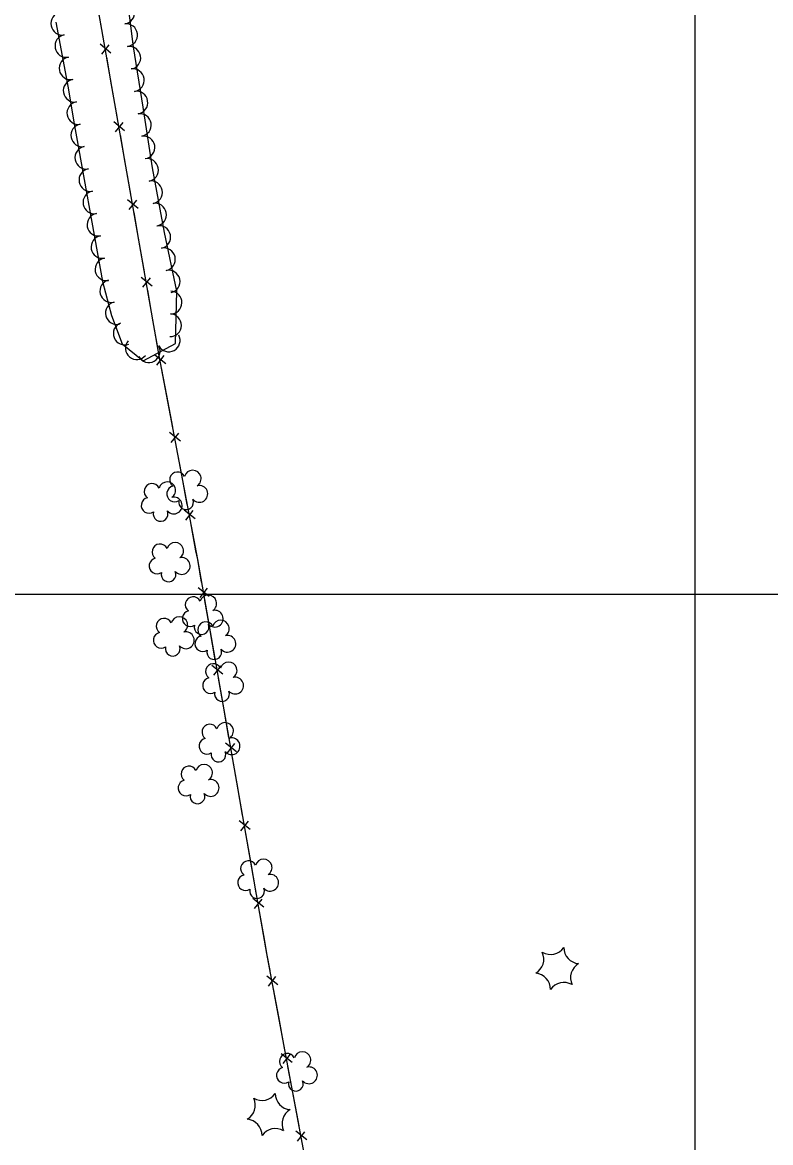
# Model space of a CAD drawing. Extents: x 353423 to 364002, y 127000 to 201942.
# Drawn here: x 361762 to 362026.7, y 131305.9 to 131702.2 of the extents above; entities that cross this region are included whole.
import ezdxf

# ---------------------------------------------------------------- set-up
doc = ezdxf.new("R2010")
doc.units = 0
for name, color, linetype in [('E_DTM_SlopeBottom', 7, 'Continuous'), ('E_FEN_Generic', 7, 'Continuous'), ('E_LAND_TreeLine', 7, 'Continuous')]:
    doc.layers.add(name, color=color, linetype=linetype)

msp = doc.modelspace()

# ---------------------------------------------------------------- linework, layer by layer
at = {"layer": 'E_DTM_SlopeBottom'}
for p, q in [((361793.31, 131691.38), (361789.47, 131694.48)), ((361790.08, 131690.98), (361792.73, 131694.29)), ((361798.15, 131663.89), (361794.31, 131667)), ((361794.92, 131663.5), (361797.57, 131666.81)), ((361802.99, 131636.41), (361799.15, 131639.51)), ((361799.77, 131636.01), (361802.41, 131639.32)), ((361807.83, 131608.92), (361803.99, 131612.03)), ((361804.61, 131608.53), (361807.25, 131611.84)), ((361812.71, 131581.47), (361808.83, 131584.53)), ((361809.49, 131581.03), (361812.09, 131584.38)), ((361817.87, 131554.04), (361814, 131557.1)), ((361814.65, 131553.61), (361817.26, 131556.95)), ((361823.04, 131526.62), (361819.16, 131529.68)), ((361819.82, 131526.19), (361822.42, 131529.53)), ((361828.05, 131499.14), (361824.21, 131502.25)), ((361824.82, 131498.75), (361827.47, 131502.06)), ((361832.87, 131471.66), (361829.03, 131474.76)), ((361829.65, 131471.26), (361832.29, 131474.57)), ((361837.7, 131444.17), (361833.86, 131447.28)), ((361834.48, 131443.78), (361837.12, 131447.08)), ((361842.53, 131416.68), (361838.69, 131419.79)), ((361839.3, 131416.29), (361841.95, 131419.6)), ((361847.35, 131389.2), (361843.52, 131392.3)), ((361844.13, 131388.8), (361846.77, 131392.11)), ((361852.3, 131361.75), (361848.43, 131364.82)), ((361849.09, 131361.33), (361851.69, 131364.66)), ((361857.44, 131334.32), (361853.56, 131337.39)), ((361854.22, 131333.89), (361856.82, 131337.23)), ((361862.57, 131306.89), (361858.69, 131309.96)), ((361859.35, 131306.46), (361861.95, 131309.8))]:
    msp.add_line(p, q, dxfattribs=at)
for points in [[(361878.29, 131213.33), (361848.45, 131372.9), (361823.99, 131512.17), (361810.41, 131584.23), (361778.23, 131766.92), (361767.39, 131841.96), (361758.28, 131940.75), (361750.91, 132031.6), (361745.14, 132114.91), (361734.25, 132261.02), (361730.83, 132314.1), (361722.15, 132402.74), (361735.2, 132462.79), (361756.62, 132560.57), (361777.4, 132659.3), (361799.83, 132762.09), (361820.91, 132859.48), (361836.68, 132931.42), (361851.79, 133001.8)], [(361790.65, 131696.42), (361788.68, 131707.59)], [(361793.53, 131680.11), (361791.79, 131689.93)], [(361795.49, 131668.94), (361793.53, 131680.11)], [(361798.37, 131652.62), (361796.64, 131662.45)], [(361800.33, 131641.46), (361798.37, 131652.62)], [(361803.21, 131625.14), (361801.48, 131634.96)], [(361805.17, 131613.97), (361803.21, 131625.14)], [(361808.05, 131597.65), (361806.32, 131607.48)], [(361810.02, 131586.49), (361808.05, 131597.65)], [(361813.06, 131570.2), (361811.21, 131580)], [(361815.16, 131559.06), (361813.06, 131570.2)], [(361818.22, 131542.78), (361816.38, 131552.58)], [(361820.32, 131531.63), (361818.22, 131542.78)], [(361823.39, 131515.35), (361821.54, 131525.15)], [(361825.39, 131504.19), (361823.99, 131512.17), (361823.39, 131515.35)], [(361828.26, 131487.87), (361826.53, 131497.7)], [(361830.22, 131476.71), (361828.26, 131487.87)], [(361833.08, 131460.39), (361831.36, 131470.21)], [(361835.04, 131449.22), (361833.08, 131460.39)], [(361837.91, 131432.9), (361836.19, 131442.73)], [(361839.87, 131421.73), (361837.91, 131432.9)], [(361842.74, 131405.42), (361841.01, 131415.24)], [(361844.7, 131394.25), (361842.74, 131405.42)], [(361847.57, 131377.93), (361845.84, 131387.75)], [(361849.6, 131366.77), (361848.45, 131372.9), (361847.57, 131377.93)], [(361852.64, 131350.49), (361850.81, 131360.29)], [(361854.73, 131339.34), (361852.64, 131350.49)], [(361857.77, 131323.06), (361855.94, 131332.86)], [(361859.85, 131311.91), (361857.77, 131323.06)]]:
    msp.add_lwpolyline(points, dxfattribs=at)
at = {"layer": 'E_FEN_Generic'}
for points in [[(361790.37, 131610.56), (361793.44, 131598.59), (361797.31, 131588.47), (361804.68, 131582.45), (361816.19, 131588.66), (361816.6, 131607.14), (361812.2, 131627.93), (361808.06, 131650.83), (361804.7, 131672.24), (361801.32, 131693.58), (361798.69, 131714.25)], [(361773.81, 131702.33), (361778.15, 131679.04), (361780.04, 131667.69), (361790.37, 131610.56)]]:
    msp.add_lwpolyline(points, dxfattribs=at)
for centre, radius, start, end in [((361797.66, 131705.69), 4.01, 277.2664, 97.251), ((361776.05, 131701.78), 4.01, 100.5738, 280.5585), ((361798.68, 131697.73), 4.01, 277.2664, 97.251), ((361777.52, 131693.89), 4.01, 100.5738, 280.5585), ((361799.81, 131689.72), 4.01, 278.999, 98.9837), ((361778.99, 131686), 4.01, 100.5738, 280.5585), ((361801.06, 131681.79), 4.01, 278.999, 98.9837), ((361780.44, 131678.06), 4.01, 99.4823, 279.4669), ((361802.31, 131673.86), 4.01, 278.999, 98.9837), ((361781.76, 131670.15), 4.01, 99.4823, 279.4669), ((361783.16, 131662.27), 4.01, 100.2496, 280.2343), ((361803.56, 131665.93), 4.01, 278.9263, 98.911), ((361784.59, 131654.37), 4.01, 100.2496, 280.2343), ((361804.81, 131658.01), 4.01, 278.9263, 98.911), ((361786.01, 131646.47), 4.01, 100.2496, 280.2343), ((361806.07, 131650.03), 4.01, 280.2495, 100.2342), ((361787.44, 131638.57), 4.01, 100.2496, 280.2343), ((361807.5, 131642.13), 4.01, 280.2495, 100.2342), ((361788.87, 131630.68), 4.01, 100.2496, 280.2343), ((361808.92, 131634.23), 4.01, 280.2495, 100.2342), ((361790.29, 131622.78), 4.01, 100.2496, 280.2343), ((361810.4, 131626.28), 4.01, 281.9766, 101.9613), ((361791.72, 131614.88), 4.01, 100.2496, 280.2343), ((361812.06, 131618.43), 4.01, 281.9766, 101.9613), ((361793.4, 131607.19), 4.01, 104.3961, 284.3808), ((361813.73, 131610.57), 4.01, 281.9766, 101.9613), ((361814.41, 131603.12), 4.01, 268.7249, 88.7095), ((361795.39, 131599.42), 4.01, 104.3961, 284.3808), ((361814.23, 131595.09), 4.01, 268.7249, 88.7095), ((361798.16, 131592.14), 4.01, 110.9541, 290.9388), ((361813.75, 131589.73), 4.01, 208.358, 28.3427), ((361802.44, 131586.99), 4.01, 140.7348, 320.7195), ((361806.69, 131585.92), 4.01, 208.358, 28.3427), ((361822.23, 131540.82), 2.97, 302.955, 164.1889), ((361813.19, 131536.71), 2.97, 302.955, 164.1889), ((361816.87, 131540.41), 2.78, 25.9259, 233.6989), ((361807.83, 131536.3), 2.78, 25.9259, 233.6989), ((361815.84, 131535.46), 2.78, 102.6029, 303.614), ((361824.56, 131535.45), 2.97, 220.6058, 103.5791), ((361806.8, 131531.35), 2.78, 102.6029, 303.614), ((361815.52, 131531.34), 2.97, 220.6058, 103.5791), ((361819.9, 131532.48), 2.61, 165.311, 23.2437), ((361810.86, 131528.37), 2.61, 165.311, 23.2437), ((361810.65, 131514.91), 2.78, 25.9259, 233.6989), ((361816.01, 131515.31), 2.97, 302.955, 164.1889), ((361809.61, 131509.95), 2.78, 102.6029, 303.614), ((361818.33, 131509.94), 2.97, 220.6058, 103.5791), ((361813.68, 131506.97), 2.61, 165.311, 23.2437), ((361822.35, 131496.26), 2.78, 25.9259, 233.6989), ((361827.71, 131496.66), 2.97, 302.955, 164.1889), ((361817.49, 131489.02), 2.97, 302.955, 164.1889), ((361821.32, 131491.31), 2.78, 102.6029, 303.614), ((361830.04, 131491.29), 2.97, 220.6058, 103.5791), ((361812.13, 131488.62), 2.78, 25.9259, 233.6989), ((361825.38, 131488.33), 2.61, 165.311, 23.2437), ((361826.81, 131487.38), 2.78, 25.9259, 233.6989), ((361832.17, 131487.79), 2.97, 302.955, 164.1889), ((361811.09, 131483.66), 2.78, 102.6029, 303.614), ((361819.81, 131483.65), 2.97, 220.6058, 103.5791), ((361825.78, 131482.43), 2.78, 102.6029, 303.614), ((361834.5, 131482.42), 2.97, 220.6058, 103.5791), ((361815.16, 131480.68), 2.61, 165.311, 23.2437), ((361829.84, 131479.45), 2.61, 165.311, 23.2437), ((361829.57, 131472.59), 2.78, 25.9259, 233.6989), ((361834.93, 131472.99), 2.97, 302.955, 164.1889), ((361828.53, 131467.63), 2.78, 102.6029, 303.614), ((361837.26, 131467.62), 2.97, 220.6058, 103.5791), ((361832.6, 131464.65), 2.61, 165.311, 23.2437), ((361828.31, 131451.15), 2.78, 25.9259, 233.6989), ((361833.66, 131451.55), 2.97, 302.955, 164.1889), ((361827.27, 131446.19), 2.78, 102.6029, 303.614), ((361835.99, 131446.18), 2.97, 220.6058, 103.5791), ((361831.34, 131443.21), 2.61, 165.311, 23.2437), ((361820.89, 131436.37), 2.78, 25.9259, 233.6989), ((361826.25, 131436.77), 2.97, 302.955, 164.1889), ((361819.85, 131431.41), 2.78, 102.6029, 303.614), ((361828.57, 131431.4), 2.97, 220.6058, 103.5791), ((361823.92, 131428.43), 2.61, 165.311, 23.2437), ((361841.97, 131402.85), 2.78, 25.9259, 233.6989), ((361847.33, 131403.25), 2.97, 302.955, 164.1889), ((361849.66, 131397.88), 2.97, 220.6058, 103.5791), ((361840.94, 131397.89), 2.78, 102.6029, 303.614), ((361845, 131394.91), 2.61, 165.311, 23.2437), ((361940.73, 131370.83), 5.72, 299.7427, 25.5076), ((361948.78, 131378.23), 5.72, 239.7427, 325.5076), ((361959.22, 131374.97), 5.72, 179.7427, 265.5076), ((361961.61, 131364.29), 5.72, 119.7427, 205.5076), ((361943.12, 131360.15), 5.72, 359.7427, 85.5076), ((361953.56, 131356.88), 5.72, 59.7427, 145.5076), ((361855.68, 131334.7), 2.78, 25.9259, 233.6989), ((361861.04, 131335.11), 2.97, 302.955, 164.1889), ((361854.65, 131329.75), 2.78, 102.6029, 303.614), ((361863.37, 131329.74), 2.97, 220.6058, 103.5791), ((361858.71, 131326.77), 2.61, 165.311, 23.2437), ((361838.66, 131319.16), 5.72, 299.7427, 25.5076), ((361846.71, 131326.57), 5.72, 239.7427, 325.5076), ((361857.15, 131323.3), 5.72, 179.7427, 265.5076), ((361859.54, 131312.63), 5.72, 119.7427, 205.5076), ((361841.05, 131308.48), 5.72, 359.7427, 85.5076), ((361851.49, 131305.21), 5.72, 59.7427, 145.5076)]:
    msp.add_arc(centre, radius, start, end, dxfattribs=at)
at = {"layer": 'E_LAND_TreeLine'}
for p, q in [((362000, 131000), (362000, 133500)), ((360000, 131500), (363500, 131500)), ((360000, 131500), (364000, 131500)), ((362000, 129000), (362000, 131500))]:
    msp.add_line(p, q, dxfattribs=at)

doc.saveas('drawing.dxf')
